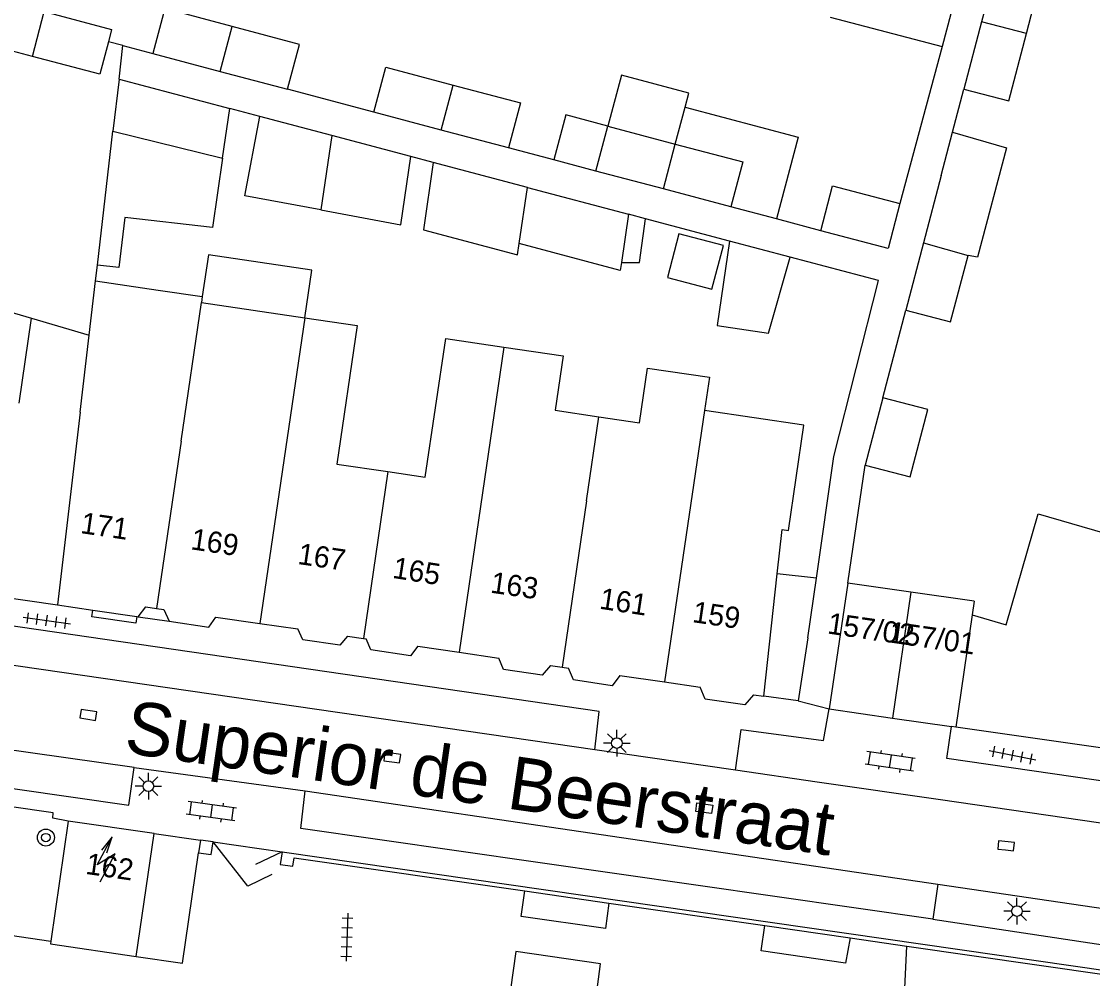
# Model space of a CAD drawing. Extents: x 132998 to 136004, y 396998 to 398512.
# Drawn here: x 133631.8 to 133682.3, y 397755 to 397800.1 of the extents above; entities that cross this region are included whole.
import ezdxf

# ---------------------------------------------------------------- set-up
doc = ezdxf.new("R2010")
doc.units = 0
for name, color, linetype in [('gg-afsc-erfafscheiding', 7, 'Continuous'), ('gg-afsc-hekwerk', 7, 'Continuous'), ('gg-afsc-muur', 7, 'Continuous'), ('gg-anno-huisnummerreeks BGT', 7, 'Continuous'), ('gg-anno-openbare ruimte label', 7, 'Continuous'), ('gg-bbg-bijgebouw', 7, 'Continuous'), ('gg-bbg-gedigitaliseerde bebouwing', 7, 'Continuous'), ('gg-bbg-gedigitaliseerde bijgebouw', 7, 'Continuous'), ('gg-bbg-hoofdgebouw', 7, 'Continuous'), ('gg-bbg-luifel en loopbrug', 7, 'Continuous'), ('gg-bbg-tussenscheiding', 7, 'Continuous'), ('gg-knt-verharding', 7, 'Continuous'), ('gg-knt-verharding nz', 7, 'Continuous'), ('gt-grn-weggrens', 7, 'Continuous'), ('gt-symb-boom', 7, 'Continuous'), ('gt-symb-klinker verharding', 7, 'Continuous'), ('gt-symb-kolk', 7, 'Continuous'), ('gt-symb-kolk center center', 7, 'Continuous'), ('gt-symb-lichtmast', 7, 'Continuous'), ('gt-symb-tegel verharding', 7, 'Continuous'), ('gt-symb-trafo symbool', 7, 'Continuous')]:
    doc.layers.add(name, color=color, linetype=linetype)

# ---------------------------------------------------------------- blocks, each defined once
blk = doc.blocks.new('gt0-KOLK')
at = {"layer": 'gt-symb-kolk'}
blk.add_lwpolyline([(0, 0), (0.375, 0), (0.375, 0.4), (-0.375, 0.4), (-0.375, 0), (0, 0)], dxfattribs=at)
blk = doc.blocks.new('gt0-TEG1')
at = {"layer": 'gt-symb-tegel verharding'}
for p, q in [((-1.125, 0), (1.125, 0)), ((-0.9, -0.25), (-0.9, 0.25)), ((-0.45, -0.25), (-0.45, 0.25)), ((0, -0.25), (0, 0.25)), ((0.45, -0.25), (0.45, 0.25)), ((0.9, -0.25), (0.9, 0.25))]:
    blk.add_line(p, q, dxfattribs=at)
blk = doc.blocks.new('gt0-LMAST')
at = {"layer": 'gt-symb-lichtmast'}
for p, q in [((-0.005, 0.246), (-0.005, 0.621)), ((-0.182, 0.173), (-0.447, 0.438)), ((0.172, 0.173), (0.437, 0.438)), ((-0.255, -0.004), (-0.63, -0.004)), ((-0.182, -0.181), (-0.447, -0.446)), ((-0.005, -0.254), (-0.005, -0.629)), ((0.437, -0.446), (0.172, -0.181)), ((0.245, -0.004), (0.62, -0.004))]:
    blk.add_line(p, q, dxfattribs=at)
blk.add_circle((-0.005, -0.004), 0.25, dxfattribs=at)
blk = doc.blocks.new('gt0-KOLKCC')
at = {"layer": 'gt-symb-kolk center center'}
blk.add_lwpolyline([(-0.375, 0.2), (0.375, 0.2), (0.375, -0.2), (-0.375, -0.2)], close=True, dxfattribs=at)
blk = doc.blocks.new('gt0-KL1')
at = {"layer": 'gt-symb-klinker verharding'}
for p, q in [((-1.15, 0.3), (1.15, 0.3)), ((-1, -0.3), (-1, 0.3)), ((-0.5, 0.3), (-0.5, 0.45)), ((0, -0.3), (0, 0.3)), ((0.5, 0.3), (0.5, 0.45)), ((1, -0.3), (1, 0.3)), ((-1.15, -0.3), (1.15, -0.3)), ((-0.5, -0.45), (-0.5, -0.3)), ((0.5, -0.45), (0.5, -0.3))]:
    blk.add_line(p, q, dxfattribs=at)
blk = doc.blocks.new('gt0-HSP')
at = {"layer": 'gt-symb-trafo symbool'}
for points in [[(0.771, 0.746), (-0.529, -0.004), (0.471, -0.004), (-0.829, -0.754)], [(-0.217, -0.24), (-0.829, -0.754), (-0.077, -0.48)]]:
    blk.add_lwpolyline(points, dxfattribs=at)
blk = doc.blocks.new('gt0-BOOM')
at = {"layer": 'gt-symb-boom'}
for radius in [0.4, 0.2]:
    blk.add_circle((0, 0), radius, dxfattribs=at)

msp = doc.modelspace()

# ---------------------------------------------------------------- linework, layer by layer
at = {"layer": 'gg-afsc-erfafscheiding'}
for p, q in [((133636.622, 397798.973), (133635.934, 397799.156)), ((133632.361, 397798.466), (133630.296, 397799.011)), ((133636.438, 397797.394), (133636.622, 397798.973)), ((133636.622, 397798.973), (133638.029, 397798.6)), ((133675.201, 397798.934), (133673.215, 397791.53)), ((133648.435, 397795.84), (133644.378, 397796.916)), ((133675.689, 397794.893), (133676.224, 397796.921)), ((133643.068, 397795.635), (133641.659, 397796.01)), ((133656.915, 397793.591), (133654.784, 397794.156)), ((133651.239, 397793.469), (133650.184, 397793.749)), ((133665.185, 397789.771), (133661.231, 397790.82)), ((133669.481, 397790.257), (133667.402, 397790.809)), ((133622.345, 397789.092), (133632.32, 397786.138)), ((133635.331, 397787.891), (133635.418, 397788.635)), ((133672.401, 397782.391), (133673.485, 397786.517)), ((133670.758, 397773.651), (133671.569, 397779.215))]:
    msp.add_line(p, q, dxfattribs=at)
msp.add_lwpolyline([(133669.283, 397773.889), (133670.104, 397779.629), (133672.2, 397787.911), (133668.044, 397789.013)], dxfattribs=at)
at = {"layer": 'gg-afsc-hekwerk'}
msp.add_line((133644.119, 397761), (133642.868, 397760.414), dxfattribs=at)
msp.add_lwpolyline([(133643.635, 397759.942), (133642.502, 397759.392), (133640.869, 397761.469)], dxfattribs=at)
at = {"layer": 'gg-afsc-muur'}
for p, q in [((133640.267, 397761.554), (133640.181, 397760.963)), ((133640.869, 397761.469), (133640.267, 397761.554)), ((133644.119, 397761), (133683.118, 397755.381)), ((133655.541, 397759.163), (133659.498, 397758.592)), ((133659.498, 397758.592), (133666.851, 397757.533)), ((133666.851, 397757.533), (133670.869, 397756.954)), ((133670.869, 397756.954), (133673.543, 397756.569))]:
    msp.add_line(p, q, dxfattribs=at)
for points in [[(133640.181, 397760.963), (133640.783, 397760.875), (133640.869, 397761.469)], [(133644.119, 397761), (133644.033, 397760.406), (133644.628, 397760.324), (133644.686, 397760.727), (133655.541, 397759.163)], [(133673.543, 397756.569), (133686.001, 397754.774), (133686.843, 397753.565), (133686.509, 397752.389)]]:
    msp.add_lwpolyline(points, dxfattribs=at)
at = {"layer": 'gg-bbg-bijgebouw'}
for p, q in [((133677.917, 397803.275), (133677.061, 397800.098)), ((133677.061, 397800.098), (133676.224, 397796.921)), ((133669.887, 397767.737), (133672.867, 397767.307)), ((133672.867, 397767.307), (133675.649, 397766.906)), ((133675.845, 397766.878), (133675.649, 397766.906))]:
    msp.add_line(p, q, dxfattribs=at)
at = {"layer": 'gg-bbg-gedigitaliseerde bebouwing'}
for p, q in [((133669.926, 397800.317), (133675.201, 397798.934)), ((133635.031, 397785.335), (133635.331, 397787.891)), ((133635.331, 397787.891), (133638.281, 397787.457)), ((133638.281, 397787.457), (133640.357, 397787.152)), ((133640.357, 397787.152), (133640.315, 397786.868)), ((133640.315, 397786.868), (133645.191, 397786.151)), ((133631.732, 397782.136), (133632.32, 397786.138)), ((133632.32, 397786.138), (133635.031, 397785.335)), ((133664.241, 397783.352), (133664.012, 397781.784)), ((133656.978, 397781.799), (133659.033, 397781.497)), ((133659.033, 397781.497), (133660.947, 397781.216)), ((133667.437, 397774.093), (133667.668, 397776.182)), ((133666.8, 397768.33), (133667.437, 397774.093)), ((133676.613, 397772.162), (133678.221, 397771.702))]:
    msp.add_line(p, q, dxfattribs=at)
for points in [[(133645.191, 397786.151), (133647.647, 397785.79), (133646.688, 397779.265), (133649.1, 397778.91)], [(133649.1, 397778.91), (133650.862, 397778.651), (133651.822, 397785.177), (133654.564, 397784.774)], [(133654.564, 397784.774), (133657.355, 397784.363), (133656.978, 397781.799)], [(133660.947, 397781.216), (133661.324, 397783.781), (133664.241, 397783.352)], [(133667.668, 397776.182), (133667.966, 397776.138), (133668.695, 397781.096), (133664.012, 397781.784)], [(133678.221, 397771.702), (133679.718, 397776.919), (133682.868, 397776.015)]]:
    msp.add_lwpolyline(points, dxfattribs=at)
at = {"layer": 'gg-bbg-gedigitaliseerde bijgebouw'}
for p, q in [((133679.176, 397799.542), (133680.013, 397802.754)), ((133638.029, 397798.6), (133641.204, 397797.758)), ((133641.204, 397797.758), (133644.378, 397796.916)), ((133636.438, 397797.394), (133636.153, 397794.946)), ((133636.438, 397797.394), (133641.659, 397796.01)), ((133641.314, 397793.665), (133641.659, 397796.01)), ((133646.452, 397794.738), (133643.068, 397795.635)), ((133651.609, 397794.998), (133648.435, 397795.84)), ((133658.9, 397793.064), (133659.461, 397795.18)), ((133659.461, 397795.18), (133662.635, 397794.338)), ((133636.153, 397794.946), (133641.314, 397793.665)), ((133650.184, 397793.749), (133646.452, 397794.738)), ((133654.784, 397794.156), (133651.609, 397794.998)), ((133675.153, 397792.864), (133675.689, 397794.893)), ((133662.074, 397792.222), (133658.9, 397793.064)), ((133675.153, 397792.864), (133674.319, 397789.69)), ((133655.28, 397789.646), (133655.669, 397792.294)), ((133655.669, 397792.294), (133660.433, 397791.031)), ((133665.248, 397791.38), (133662.074, 397792.222)), ((133660.433, 397791.031), (133660.099, 397788.758)), ((133668.044, 397789.013), (133665.185, 397789.771)), ((133674.319, 397789.69), (133673.485, 397786.517)), ((133672.401, 397782.391), (133671.569, 397779.215)), ((133670.758, 397773.651), (133669.887, 397767.737)), ((133673.725, 397773.231), (133670.758, 397773.651)), ((133676.705, 397772.81), (133673.725, 397773.231)), ((133676.705, 397772.81), (133676.613, 397772.162))]:
    msp.add_line(p, q, dxfattribs=at)
for points in [[(133641.765, 397799.874), (133638.591, 397800.715), (133638.029, 397798.6)], [(133632.361, 397798.466), (133632.918, 397800.575), (133636.086, 397799.739), (133635.934, 397799.156)], [(133644.378, 397796.916), (133644.939, 397799.032), (133641.765, 397799.874)], [(133635.934, 397799.156), (133635.537, 397797.626), (133632.361, 397798.466)], [(133676.224, 397796.921), (133678.342, 397796.365), (133679.176, 397799.542)], [(133648.435, 397795.84), (133648.996, 397797.956), (133652.171, 397797.114)], [(133652.171, 397797.114), (133655.345, 397796.272), (133654.784, 397794.156)], [(133645.938, 397791.239), (133642.364, 397791.901), (133643.068, 397795.635)], [(133675.689, 397794.893), (133678.229, 397794.165), (133676.873, 397789.017), (133676.423, 397789.087)], [(133662.635, 397794.338), (133665.809, 397793.496), (133665.248, 397791.38)], [(133645.938, 397791.239), (133649.712, 397790.539), (133650.184, 397793.749)], [(133669.481, 397790.257), (133670.04, 397792.37), (133673.215, 397791.53)], [(133673.215, 397791.53), (133672.66, 397789.417), (133669.481, 397790.257)], [(133660.099, 397788.758), (133660.044, 397788.383), (133655.28, 397789.646)], [(133665.185, 397789.771), (133664.601, 397785.795), (133667.028, 397785.438), (133668.044, 397789.013)], [(133673.485, 397786.517), (133675.602, 397785.961), (133676.423, 397789.087)], [(133671.569, 397779.215), (133673.69, 397778.659), (133674.522, 397781.835), (133672.401, 397782.391)]]:
    msp.add_lwpolyline(points, dxfattribs=at)
at = {"layer": 'gg-bbg-hoofdgebouw'}
for p, q in [((133677.051, 397805.907), (133675.201, 397798.934)), ((133625.692, 397773.789), (133633.538, 397772.636)), ((133633.538, 397772.636), (133635.201, 397772.392)), ((133635.201, 397772.392), (133637.279, 397772.087)), ((133637.279, 397772.087), (133637.338, 397772.078)), ((133643.076, 397771.76), (133644.866, 397771.501)), ((133647.191, 397771.165), (133647.946, 397771.056)), ((133647.946, 397771.056), (133648.082, 397771.036)), ((133650.509, 397770.685), (133652.453, 397770.404)), ((133652.453, 397770.404), (133654.329, 397770.133)), ((133656.751, 397769.783), (133657.3, 397769.704)), ((133657.3, 397769.704), (133657.608, 397769.659)), ((133660.026, 397769.309), (133662.134, 397769.005)), ((133662.134, 397769.005), (133663.806, 397768.763)), ((133666.314, 397768.4), (133666.8, 397768.33)), ((133684.659, 397765.607), (133675.845, 397766.878)), ((133634.05, 397762.45), (133633.228, 397756.796)), ((133638.09, 397761.87), (133634.05, 397762.45)), ((133637.25, 397756.08), (133638.09, 397761.87))]:
    msp.add_line(p, q, dxfattribs=at)
for points in [[(133637.338, 397772.078), (133637.705, 397772.536), (133638.2, 397772.465)], [(133638.2, 397772.465), (133638.546, 397772.415), (133638.798, 397771.864)], [(133638.798, 397771.864), (133640.66, 397771.59), (133641, 397772.06), (133643.076, 397771.76)], [(133647.191, 397771.165), (133646.831, 397770.735), (133645.089, 397770.988), (133644.866, 397771.501)], [(133650.509, 397770.685), (133650.158, 397770.228), (133648.29, 397770.525), (133648.082, 397771.036)], [(133656.751, 397769.783), (133656.363, 397769.327), (133654.539, 397769.586), (133654.329, 397770.133)], [(133660.026, 397769.309), (133659.667, 397768.822), (133657.834, 397769.1), (133657.608, 397769.659)], [(133666.314, 397768.4), (133665.902, 397767.924), (133664.046, 397768.195), (133663.806, 397768.763)], [(133633.228, 397756.796), (133633.21, 397756.67), (133637.25, 397756.08)]]:
    msp.add_lwpolyline(points, dxfattribs=at)
at = {"layer": 'gg-bbg-luifel en loopbrug'}
for p, q in [((133662.635, 397794.338), (133663.097, 397796.082)), ((133635.418, 397788.635), (133636.153, 397794.946)), ((133658.9, 397793.064), (133656.915, 397793.591)), ((133655.669, 397792.294), (133651.239, 397793.469)), ((133661.231, 397790.82), (133660.433, 397791.031)), ((133667.402, 397790.809), (133665.248, 397791.38)), ((133669.283, 397773.889), (133667.437, 397774.093)), ((133668.882, 397771.084), (133669.283, 397773.889)), ((133668.882, 397771.084), (133668.423, 397768.119)), ((133668.423, 397768.119), (133666.8, 397768.33))]:
    msp.add_line(p, q, dxfattribs=at)
for points in [[(133663.097, 397796.082), (133663.27, 397796.732), (133660.096, 397797.574), (133659.461, 397795.18)], [(133663.097, 397796.082), (133668.427, 397794.668), (133667.402, 397790.809)], [(133659.461, 397795.18), (133657.477, 397795.706), (133656.915, 397793.591)], [(133641.314, 397793.665), (133640.835, 397790.404), (133636.709, 397790.884), (133636.433, 397788.516), (133635.418, 397788.635)], [(133651.239, 397793.469), (133650.773, 397790.296), (133655.203, 397789.121), (133655.28, 397789.646)], [(133660.099, 397788.758), (133660.952, 397788.758), (133661.231, 397790.82)], [(133662.808, 397790.109), (133662.265, 397788.06), (133664.358, 397787.505), (133664.902, 397789.554), (133662.808, 397790.109)], [(133645.191, 397786.151), (133645.522, 397788.405), (133640.646, 397789.122), (133640.357, 397787.152)]]:
    msp.add_lwpolyline(points, dxfattribs=at)
at = {"layer": 'gg-bbg-tussenscheiding'}
for p, q in [((133679.176, 397799.542), (133677.061, 397800.098)), ((133641.204, 397797.758), (133641.765, 397799.874)), ((133651.609, 397794.998), (133652.171, 397797.114)), ((133646.452, 397794.738), (133645.938, 397791.239)), ((133662.074, 397792.222), (133662.635, 397794.338)), ((133674.319, 397789.69), (133676.423, 397789.087)), ((133639.357, 397780.342), (133640.315, 397786.868)), ((133645.191, 397786.151), (133643.076, 397771.76)), ((133634.605, 397781.714), (133635.031, 397785.335)), ((133654.564, 397784.774), (133652.453, 397770.404)), ((133634.605, 397781.714), (133633.538, 397772.636)), ((133658.451, 397777.535), (133659.033, 397781.497)), ((133664.012, 397781.784), (133662.134, 397769.005)), ((133639.357, 397780.342), (133638.2, 397772.465)), ((133649.1, 397778.91), (133647.946, 397771.056)), ((133658.451, 397777.535), (133657.3, 397769.704)), ((133673.725, 397773.231), (133672.867, 397767.307)), ((133676.613, 397772.162), (133675.845, 397766.878))]:
    msp.add_line(p, q, dxfattribs=at)
at = {"layer": 'gg-knt-verharding'}
for p, q in [((133669.612, 397766.248), (133669.887, 397767.737)), ((133675.422, 397765.395), (133675.649, 397766.906)), ((133665.473, 397764.849), (133658.85, 397765.811)), ((133637.156, 397764.979), (133645.207, 397763.875)), ((133669.311, 397764.292), (133665.473, 397764.849)), ((133675.131, 397763.447), (133669.311, 397764.292)), ((133684.174, 397762.134), (133675.131, 397763.447)), ((133638.09, 397761.87), (133640.267, 397761.554)), ((133640.869, 397761.469), (133644.119, 397761)), ((133675.002, 397759.489), (133674.769, 397757.827)), ((133675.002, 397759.489), (133683.562, 397758.228))]:
    msp.add_line(p, q, dxfattribs=at)
for points in [[(133658.85, 397765.811), (133659.048, 397767.615), (133624.548, 397772.634), (133624.166, 397770.845)], [(133637.279, 397772.087), (133637.232, 397771.77), (133635.154, 397772.075), (133635.201, 397772.392)], [(133621.298, 397767.229), (133621.048, 397765.479), (133636.903, 397763.21), (133637.156, 397764.979)], [(133665.473, 397764.849), (133665.738, 397766.77), (133669.612, 397766.248)], [(133613.791, 397765.656), (133612.837, 397762.259), (133630.343, 397757.222), (133633.228, 397756.796)], [(133634.05, 397762.45), (133633.323, 397762.592), (133633.328, 397762.847), (133613.791, 397765.656)], [(133684.659, 397765.607), (133684.4, 397764.104), (133675.422, 397765.395)], [(133674.769, 397757.827), (133644.994, 397762.101), (133645.207, 397763.875)], [(133637.25, 397756.08), (133639.427, 397755.764), (133640.181, 397760.963)], [(133659.498, 397758.592), (133659.341, 397757.392), (133655.37, 397757.965), (133655.541, 397759.163)], [(133670.869, 397756.954), (133670.658, 397755.765), (133666.683, 397756.336), (133666.851, 397757.533)], [(133658.722, 397752.739), (133659.12, 397755.733), (133655.132, 397756.308), (133654.635, 397752.843)], [(133684.905, 397746.728), (133673.183, 397748.965), (133673.543, 397756.569)]]:
    msp.add_lwpolyline(points, dxfattribs=at)
at = {"layer": 'gg-knt-verharding nz'}
for p, q in [((133658.85, 397765.811), (133624.166, 397770.845)), ((133637.156, 397764.979), (133621.298, 397767.229)), ((133645.207, 397763.875), (133675.002, 397759.489))]:
    msp.add_line(p, q, dxfattribs=at)
at = {"layer": 'gt-grn-weggrens'}
for p, q in [((133637.338, 397772.078), (133638.798, 397771.864)), ((133668.423, 397768.119), (133669.887, 397767.737))]:
    msp.add_line(p, q, dxfattribs=at)
msp.add_lwpolyline([(133674.769, 397757.827), (133683.3, 397756.54), (133683.118, 397755.381)], dxfattribs=at)

# ---------------------------------------------------------------- block references
at = {"layer": 'gt-symb-boom'}
msp.add_blockref('gt0-BOOM', (133632.994, 397761.675), dxfattribs=at)
at = {"layer": 'gt-symb-klinker verharding'}
for p, rotation in [((133672.757, 397765.265), 171.72410717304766), ((133640.786, 397762.915), 172.18581914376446)]:
    msp.add_blockref('gt0-KL1', p, dxfattribs=dict(at, rotation=rotation))
at = {"layer": 'gt-symb-kolk'}
for p, rotation in [((133634.962, 397767.253), -8.746162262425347), ((133649.279, 397765.247), -7.46597407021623), ((133678.192, 397761.091), -6.030008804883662)]:
    msp.add_blockref('gt0-KOLK', p, dxfattribs=dict(at, rotation=rotation))
at = {"layer": 'gt-symb-kolk center center', "rotation": -7.530253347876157}
msp.add_blockref('gt0-KOLKCC', (133663.997, 397763.06), dxfattribs=at)
at = {"layer": 'gt-symb-lichtmast'}
for p in [(133659.886, 397766.13), (133637.824, 397764.102), (133678.731, 397758.218)]:
    msp.add_blockref('gt0-LMAST', p, dxfattribs=at)
at = {"layer": 'gt-symb-tegel verharding'}
for p, rotation in [((133633.03, 397771.898), -7.757425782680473), ((133678.516, 397765.554), -11.13011107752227), ((133647.169, 397756.987), -92.00653893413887)]:
    msp.add_blockref('gt0-TEG1', p, dxfattribs=dict(at, rotation=rotation))
at = {"layer": 'gt-symb-trafo symbool', "rotation": -148.07354490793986}
msp.add_blockref('gt0-HSP', (133635.807, 397760.633), dxfattribs=at)

# ---------------------------------------------------------------- texts
at = {"layer": 'gg-anno-huisnummerreeks BGT'}
for s, rotation, p in [('171', 351.7, (133634.589, 397776.018)), ('169', 351.6, (133639.777, 397775.258)), ('167', 351.7, (133644.819, 397774.564)), ('165', 351, (133649.279, 397773.911)), ('163', 351.9, (133653.892, 397773.213)), ('161', 351.4, (133659.025, 397772.459)), ('159', 351.7, (133663.402, 397771.826)), ('157/02', 351.8, (133669.762, 397771.291)), ('157/01', 351.8, (133672.643, 397770.876)), ('162', 351.7, (133634.826, 397759.971))]:
    msp.add_text(s, height=1, rotation=rotation, dxfattribs=at).set_placement(p)
at = {"layer": 'gg-anno-openbare ruimte label'}
msp.add_text('Superior de Beerstraat', height=2.5, rotation=351.7, dxfattribs=at).set_placement((133636.621, 397765.686))

doc.saveas('drawing.dxf')
